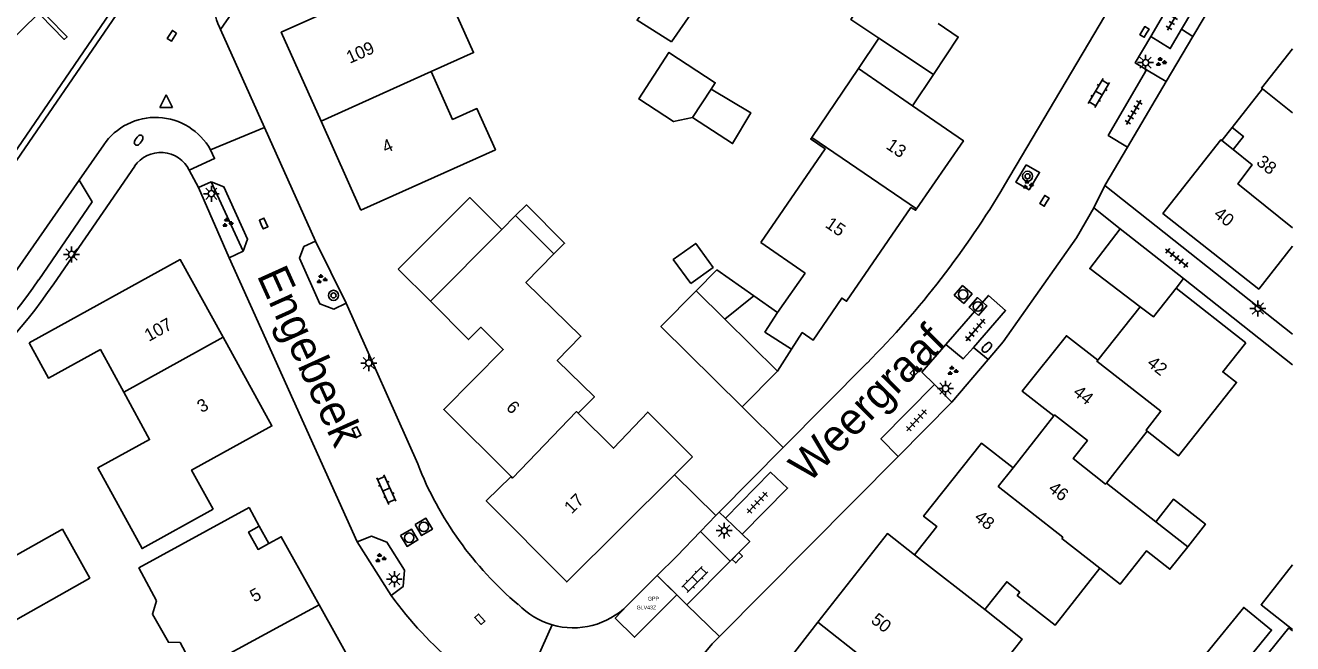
# Model space of a CAD drawing. Extents: x 126000 to 131009, y 393000 to 395500.
# Drawn here: x 130899.9 to 131000, y 395133.2 to 395182 of the extents above; entities that cross this region are included whole.
import ezdxf

# ---------------------------------------------------------------- set-up
doc = ezdxf.new("R2010")
doc.units = 0
for name, color, linetype in [('bp-anno-kenteken', 7, 'Continuous'), ('bp-grn-parkeervak', 7, 'Continuous'), ('gg-afsc-erfafscheiding', 7, 'Continuous'), ('gg-afsc-muur', 7, 'Continuous'), ('gg-anno-huisnummerreeks BGT', 7, 'Continuous'), ('gg-anno-openbare ruimte label', 7, 'Continuous'), ('gg-bbg-bijgebouw', 7, 'Continuous'), ('gg-bbg-gedigitaliseerde bebouwing', 7, 'Continuous'), ('gg-bbg-gedigitaliseerde bijgebouw', 7, 'Continuous'), ('gg-bbg-hoofdgebouw', 7, 'Continuous'), ('gg-bbg-luifel en loopbrug', 7, 'Continuous'), ('gg-bbg-tussenscheiding', 7, 'Continuous'), ('gg-knt-verharding', 7, 'Continuous'), ('gg-knt-verharding nz', 7, 'Continuous'), ('gt-grn-groengrens', 7, 'Continuous'), ('gt-symb-boom', 7, 'Continuous'), ('gt-symb-brandkraan', 7, 'Continuous'), ('gt-symb-groenvak', 7, 'Continuous'), ('gt-symb-klinker verharding', 7, 'Continuous'), ('gt-symb-kolk', 7, 'Continuous'), ('gt-symb-kolk center center', 7, 'Continuous'), ('gt-symb-lichtmast', 7, 'Continuous'), ('gt-symb-rioolschacht', 7, 'Continuous'), ('gt-symb-tegel verharding', 7, 'Continuous'), ('gt-symb-waterafsluiter', 7, 'Continuous'), ('kenmerkpunt gehandicapten parkeerplaats', 7, 'Continuous')]:
    doc.layers.add(name, color=color, linetype=linetype)

# ---------------------------------------------------------------- blocks, each defined once
blk = doc.blocks.new('gt0-LMAST')
at = {"layer": 'gt-symb-lichtmast'}
for p, q in [((-0.18, 0.17), (-0.45, 0.44)), ((0, 0.25), (0, 0.62)), ((0.17, 0.17), (0.44, 0.44)), ((-0.25, 0), (-0.63, 0)), ((-0.18, -0.18), (-0.45, -0.45)), ((0, -0.25), (0, -0.63)), ((0.44, -0.45), (0.17, -0.18)), ((0.25, 0), (0.62, 0))]:
    blk.add_line(p, q, dxfattribs=at)
blk.add_circle((0, 0), 0.25, dxfattribs=at)
blk = doc.blocks.new('gt0-GRVAK')
at = {"layer": 'gt-symb-groenvak'}
for p, q in [((-0.11, 0.19), (-0.23, 0.24)), ((-0.18, 0.15), (0.09, 0.15)), ((-0.09, 0.21), (-0.16, 0.32)), ((-0.05, 0.21), (-0.05, 0.39)), ((0, 0.21), (0.06, 0.32)), ((0.01, 0.19), (0.13, 0.24)), ((0.26, -0.05), (0.2, 0.06)), ((0.3, -0.05), (0.3, 0.13)), ((0.35, -0.05), (0.41, 0.06)), ((-0.25, -0.23), (-0.36, -0.18)), ((-0.32, -0.26), (-0.05, -0.26)), ((-0.23, -0.21), (-0.29, -0.1)), ((-0.18, -0.2), (-0.18, -0.02)), ((-0.14, -0.21), (-0.07, -0.1)), ((-0.12, -0.23), (0, -0.18)), ((0.24, -0.07), (0.12, -0.02)), ((0.17, -0.11), (0.44, -0.11)), ((0.37, -0.07), (0.49, -0.02))]:
    blk.add_line(p, q, dxfattribs=at)
blk = doc.blocks.new('gt0-RS')
at = {"layer": 'gt-symb-rioolschacht'}
blk.add_lwpolyline([(-0.5, -0.5), (0.5, -0.5), (0.5, 0.5), (-0.5, 0.5)], close=True, dxfattribs=at)
blk.add_circle((0, 0), 0.375, dxfattribs=at)
blk = doc.blocks.new('gt0-TEG1')
at = {"layer": 'gt-symb-tegel verharding'}
for p, q in [((-1.12, 0), (1.12, 0)), ((-0.9, -0.25), (-0.9, 0.25)), ((-0.45, -0.25), (-0.45, 0.25)), ((0, -0.25), (0, 0.25)), ((0.45, -0.25), (0.45, 0.25)), ((0.9, -0.25), (0.9, 0.25))]:
    blk.add_line(p, q, dxfattribs=at)
blk = doc.blocks.new('gt0-BR')
at = {"layer": 'gt-symb-brandkraan'}
for centre, radius, start, end in [((-0.24, 0), 0.206, 107.5669, 252.4331), ((0.6, -2.66), 3, 106.892, 107.5669), ((0, -0.69), 0.938, 73.108, 106.892), ((-0.6, -2.66), 3, 72.4331, 73.108), ((0.24, 0), 0.206, 287.567, 72.4331), ((0.6, 2.66), 3, 252.4331, 253.108), ((0, 0.69), 0.938, 253.108, 286.8921), ((-0.6, 2.66), 3, 286.8921, 287.567)]:
    blk.add_arc(centre, radius, start, end, dxfattribs=at)
blk = doc.blocks.new('gt0-BOOM')
at = {"layer": 'gt-symb-boom'}
for radius in [0.4, 0.2]:
    blk.add_circle((0, 0), radius, dxfattribs=at)
blk = doc.blocks.new('gt0-KOLK')
at = {"layer": 'gt-symb-kolk'}
blk.add_lwpolyline([(0, 0), (0.38, 0), (0.38, 0.4), (-0.37, 0.4), (-0.37, 0), (0, 0)], dxfattribs=at)
blk = doc.blocks.new('gt0-KL1')
at = {"layer": 'gt-symb-klinker verharding'}
for p, q in [((-1.15, 0.3), (1.15, 0.3)), ((-1, -0.3), (-1, 0.3)), ((-0.5, 0.3), (-0.5, 0.45)), ((0, -0.3), (0, 0.3)), ((0.5, 0.3), (0.5, 0.45)), ((1, -0.3), (1, 0.3)), ((-1.15, -0.3), (1.15, -0.3)), ((-0.5, -0.45), (-0.5, -0.3)), ((0.5, -0.45), (0.5, -0.3))]:
    blk.add_line(p, q, dxfattribs=at)
blk = doc.blocks.new('gt0-WAFSL')
at = {"layer": 'gt-symb-waterafsluiter'}
for p, q in [((-0.5, -0.33), (0, 0.67)), ((0, 0.67), (0.5, -0.33)), ((0.5, -0.33), (-0.5, -0.33))]:
    blk.add_line(p, q, dxfattribs=at)
blk = doc.blocks.new('gt0-KOLKCC')
at = {"layer": 'gt-symb-kolk center center'}
blk.add_lwpolyline([(-0.38, 0.2), (0.38, 0.2), (0.38, -0.2), (-0.38, -0.2)], close=True, dxfattribs=at)

msp = doc.modelspace()

# ---------------------------------------------------------------- linework, layer by layer
at = {"layer": 'bp-grn-parkeervak'}
msp.add_lwpolyline([(130949.83, 395138.53), (130951.38, 395137), (130948.03, 395133.66), (130946.51, 395135.16), (130947.46, 395136.17), (130949.83, 395138.53)], dxfattribs=at)
at = {"layer": 'gg-afsc-erfafscheiding'}
msp.add_lwpolyline([(130990.96, 395122.75), (130991.44, 395122.37), (130996.74, 395129.11), (130995.93, 395129.75), (130999.71, 395134.39), (131000, 395134.16)], dxfattribs=at)
at = {"layer": 'gg-afsc-muur'}
for p, q in [((130959.77, 395148.66), (130956.53, 395151.87)), ((130954.71, 395143.55), (130959.77, 395148.66)), ((130951.18, 395146.49), (130954.44, 395143.28)), ((130954.44, 395143.28), (130954.71, 395143.55))]:
    msp.add_line(p, q, dxfattribs=at)
msp.add_lwpolyline([(130901.67, 395182.67), (130903.22, 395181.1), (130903, 395180.89), (130901.12, 395182.81)], dxfattribs=at)
at = {"layer": 'gg-bbg-bijgebouw'}
for p, q in [((130931.91, 395160.21), (130929.37, 395162.75)), ((130956.53, 395151.87), (130959.31, 395154.68))]:
    msp.add_line(p, q, dxfattribs=at)
msp.add_lwpolyline([(130972.02, 395182.14), (130973.59, 395181.07), (130971.63, 395178.12)], dxfattribs=at)
at = {"layer": 'gg-bbg-gedigitaliseerde bebouwing'}
for p, q in [((130965.71, 395178.59), (130962.02, 395173.15)), ((130937.55, 395165.87), (130938.64, 395166.97)), ((130938.64, 395166.97), (130941.66, 395163.94)), ((130985.29, 395145.84), (130988.5, 395149.95)), ((130985.29, 395145.84), (130989.19, 395142.79))]:
    msp.add_line(p, q, dxfattribs=at)
for points in [[(130931.93, 395183.58), (130933.37, 395184.22), (130935.32, 395179.85), (130931.98, 395178.35)], [(130926.43, 395167.41), (130937.04, 395172.17), (130935.58, 395175.42), (130933.67, 395174.57), (130931.98, 395178.35)], [(130962.02, 395173.15), (130961.94, 395173.04), (130963.08, 395172.25), (130958, 395164.84)], [(130941.66, 395163.94), (130939.46, 395161.69), (130943.8, 395157.44), (130941.93, 395155.52), (130944.86, 395152.65), (130943.58, 395151.37)], [(130960.43, 395156.42), (130958.33, 395157.77), (130959.33, 395159.32)], [(130907.7, 395153.01), (130905.85, 395156.38), (130901.75, 395154.14), (130900.22, 395156.91)], [(130996.29, 395156.92), (130994.48, 395154.62), (130995.57, 395153.79), (130990.99, 395148), (130988.5, 395149.95)], [(130907.7, 395153.01), (130909.74, 395149.28), (130905.66, 395147.05), (130909.15, 395140.66), (130914.75, 395143.78)], [(130943.58, 395151.37), (130946.37, 395148.59), (130949.08, 395151.45), (130952.61, 395147.91)], [(130917.59, 395143.91), (130908.89, 395139.13), (130910.29, 395136.54)], [(130984.77, 395139.12), (130986.38, 395137.86), (130988.46, 395140.49), (130990.31, 395139.03), (130991.71, 395140.81)], [(130978.45, 395137.22), (130978.25, 395136.97), (130981.25, 395134.62), (130984.77, 395139.12)], [(130975.68, 395135.84), (130977.42, 395138.04), (130978.45, 395137.22)], [(130913.48, 395130.77), (130912.15, 395133.24), (130911.22, 395133.27), (130909.96, 395135.48), (130910.29, 395136.54)], [(130975.68, 395135.84), (130978.63, 395133.51), (130975.1, 395129.02), (130972.24, 395131.28)]]:
    msp.add_lwpolyline(points, dxfattribs=at)
at = {"layer": 'gg-bbg-gedigitaliseerde bijgebouw'}
for p, q in [((130971.63, 395178.12), (130967.31, 395180.99)), ((130952.62, 395174.72), (130954.08, 395176.96)), ((130957.45, 395160.64), (130955.15, 395158.8)), ((130955.15, 395158.8), (130959.31, 395154.68))]:
    msp.add_line(p, q, dxfattribs=at)
for points in [[(130967.31, 395180.99), (130965.1, 395182.47), (130967.08, 395185.44)], [(130954.08, 395176.96), (130954.41, 395177.47), (130950.75, 395179.86), (130948.36, 395176.19), (130951.11, 395174.4), (130952.62, 395174.72)], [(130929.37, 395162.75), (130935.03, 395168.39), (130937.55, 395165.87)], [(130957.45, 395160.64), (130954.54, 395162.68), (130952.91, 395161.03)], [(130956.53, 395151.87), (130950.12, 395158.2), (130952.91, 395161.03)], [(130991.71, 395140.81), (130993.11, 395142.58), (130990.59, 395144.56), (130989.19, 395142.79)], [(130995.43, 395130.67), (130993.23, 395132.43), (130996.14, 395136.01), (130998.33, 395134.23), (130995.43, 395130.67)]]:
    msp.add_lwpolyline(points, dxfattribs=at)
at = {"layer": 'gg-bbg-hoofdgebouw'}
for p, q in [((130965.71, 395178.59), (130969.98, 395175.65)), ((130997.62, 395176.98), (130995.22, 395173.93)), ((130926.43, 395167.41), (130923.28, 395174.43)), ((130994.41, 395172.9), (130995.29, 395172.19)), ((130958, 395164.84), (130961.51, 395162.43)), ((130961.51, 395162.43), (130959.33, 395159.32)), ((130996.29, 395156.92), (130990.8, 395161.24)), ((130987.96, 395159.76), (130984.61, 395155.55)), ((130981.15, 395151.15), (130977.94, 395147.05)), ((130951.18, 395146.49), (130952.61, 395147.91)), ((130918.4, 395142.43), (130917.59, 395143.91)), ((130925.97, 395131.11), (130923.13, 395136.22)), ((130962.51, 395134.84), (130958.74, 395130.02))]:
    msp.add_line(p, q, dxfattribs=at)
for points in [[(130923.28, 395174.43), (130920.14, 395181.46), (130926.82, 395184.46)], [(130997.62, 395176.98), (130997.54, 395177.04), (131000, 395180.16)], [(130969.98, 395175.65), (130974, 395172.89), (130970.3, 395167.5)], [(130995.22, 395173.93), (130996.11, 395173.23), (130995.29, 395172.19)], [(130994.41, 395172.9), (130994.33, 395172.96), (130989.76, 395167.15), (130997.32, 395161.17), (131000, 395164.56)], [(130960.43, 395156.42), (130961.27, 395157.73), (130962.14, 395157.14), (130964.4, 395160.45), (130964.77, 395160.21), (130969.86, 395167.62), (130970.22, 395167.39), (130970.3, 395167.5)], [(130915.55, 395157.36), (130912.16, 395163.5), (130900.22, 395156.91)], [(130990.8, 395161.24), (130989, 395158.97), (130987.96, 395159.76)], [(130938.28, 395146.37), (130932.97, 395151.65), (130937.67, 395156.38), (130935.89, 395158.15), (130934.93, 395157.18), (130931.91, 395160.21)], [(130914.75, 395143.78), (130913.05, 395146.87), (130919.4, 395150.36), (130915.55, 395157.36)], [(130984.61, 395155.55), (130982.14, 395157.48), (130978.65, 395153.1), (130981.15, 395151.15)], [(130977.94, 395147.05), (130975.44, 395149), (130970.86, 395143.22), (130971.9, 395142.42), (130970.13, 395140.18)], [(130951.18, 395146.49), (130942.68, 395138.03), (130936.32, 395144.43), (130938.28, 395146.37)], [(130919.16, 395141.07), (130918.3, 395140.6), (130917.56, 395141.97), (130918.4, 395142.43)], [(130923.13, 395136.22), (130920.13, 395141.6), (130919.16, 395141.07)], [(130962.51, 395134.84), (130968, 395141.85), (130970.13, 395140.18)]]:
    msp.add_lwpolyline(points, dxfattribs=at)
at = {"layer": 'gg-bbg-luifel en loopbrug'}
for p, q in [((130965.71, 395178.59), (130967.31, 395180.99)), ((130971.63, 395178.12), (130969.98, 395175.65)), ((130995.22, 395173.93), (130994.41, 395172.9)), ((130986.37, 395165.93), (130991.37, 395161.99)), ((130990.8, 395161.24), (130991.37, 395161.99)), ((130959.33, 395159.32), (130957.45, 395160.64)), ((130960.43, 395156.42), (130959.31, 395154.68)), ((130918.4, 395142.43), (130919.16, 395141.07))]:
    msp.add_line(p, q, dxfattribs=at)
for points in [[(130950.96, 395180.7), (130948.23, 395182.41), (130951.11, 395186.61), (130953.78, 395184.78), (130950.96, 395180.7)], [(130894.58, 395183.85), (130898.22, 395180.25), (130900.98, 395182.96)], [(130952.62, 395174.72), (130955.78, 395172.66), (130957.22, 395175.08), (130954.08, 395176.96)], [(130941.66, 395163.94), (130942.51, 395164.79), (130939.49, 395167.82), (130938.64, 395166.97)], [(130987.96, 395159.76), (130983.98, 395162.79), (130986.37, 395165.93)], [(130952.47, 395161.62), (130951.09, 395163.5), (130952.87, 395164.78), (130954.23, 395162.88), (130952.47, 395161.62)], [(130896.14, 395138.44), (130902.85, 395142.19), (130905.01, 395138.33), (130897.9, 395134.33), (130896.14, 395138.44)], [(131000, 395139.39), (130997.51, 395136.22), (131000, 395134.26)]]:
    msp.add_lwpolyline(points, dxfattribs=at)
at = {"layer": 'gg-bbg-tussenscheiding'}
for p, q in [((130931.98, 395178.35), (130923.28, 395174.43)), ((130997.62, 395176.98), (131000, 395175.1)), ((130970.3, 395167.5), (130962.02, 395173.15)), ((130931.91, 395160.21), (130937.55, 395165.87)), ((130952.91, 395161.03), (130955.15, 395158.8)), ((130907.7, 395153.01), (130915.55, 395157.36)), ((130991.71, 395140.81), (130989.19, 395142.79)), ((130984.77, 395139.12), (130981.78, 395141.47)), ((130975.68, 395135.84), (130970.13, 395140.18))]:
    msp.add_line(p, q, dxfattribs=at)
for points in [[(130995.29, 395172.19), (130996.81, 395170.98), (130995.68, 395169.47), (131000, 395166)], [(130984.61, 395155.55), (130984.55, 395155.47), (130989.6, 395151.51), (130988.42, 395150.01), (130988.5, 395149.95)], [(130943.58, 395151.37), (130943.46, 395151.49), (130938.4, 395146.24), (130938.28, 395146.37)], [(130985.29, 395145.84), (130985.23, 395145.76), (130982.67, 395147.77), (130983.79, 395149.19), (130981.2, 395151.22), (130981.15, 395151.15)], [(130981.78, 395141.47), (130981.85, 395141.56), (130976.75, 395145.57), (130977.94, 395147.05)], [(130913.48, 395130.77), (130915.87, 395132.11), (130915.8, 395132.23), (130923.13, 395136.22)], [(130962.51, 395134.84), (130970.24, 395128.75), (130970.32, 395128.85)]]:
    msp.add_lwpolyline(points, dxfattribs=at)
at = {"layer": 'gg-knt-verharding'}
for p, q in [((130915.34, 395181.67), (130961.15, 395248.61)), ((130923.2, 395206.38), (130895.13, 395165.35)), ((130992.13, 395181.12), (131000, 395194.45)), ((130915.25, 395181.86), (130915.34, 395181.67)), ((130918.8, 395173.94), (130915.34, 395181.67)), ((130992.13, 395181.12), (130991.21, 395181.69)), ((130988.47, 395178.49), (130990.02, 395177.56)), ((130990.02, 395177.56), (130986.96, 395172.38)), ((130914.55, 395172.17), (130918.8, 395173.94)), ((130922.83, 395164.95), (130918.8, 395173.94)), ((130906.12, 395172.56), (130904.17, 395169.76)), ((130986.96, 395172.38), (130985.18, 395169.35)), ((130902.18, 395161.58), (130908.56, 395170.87)), ((130912.87, 395170.55), (130913.6, 395169.19)), ((130913.6, 395169.19), (130914.59, 395169.63)), ((130984.29, 395167.58), (130985.18, 395169.35)), ((130985.18, 395169.35), (131000, 395157.6)), ((130984.29, 395167.58), (130986.37, 395165.93)), ((130917.12, 395164.17), (130916.01, 395163.63)), ((130916.01, 395163.63), (130926.12, 395141.19)), ((130991.37, 395161.99), (131000, 395155.17)), ((130925.27, 395160.05), (130930.92, 395147.35)), ((130975.95, 395155.59), (130974.81, 395156.56)), ((130959.77, 395148.66), (130966.39, 395155.33)), ((130971.72, 395153.62), (130973.1, 395152.24)), ((130973.1, 395152.24), (130968.85, 395147.95)), ((130968.85, 395147.95), (130954.73, 395133.71)), ((130953.23, 395142.02), (130954.44, 395143.28)), ((130954.71, 395143.55), (130955.22, 395143.06)), ((130955.22, 395143.06), (130956.52, 395141.8)), ((130955.59, 395139.67), (130953.23, 395142.02)), ((130947.46, 395136.17), (130949.83, 395138.53)), ((130952.17, 395136.22), (130954.73, 395133.71)), ((130939.56, 395130.27), (130941.52, 395134.64))]:
    msp.add_line(p, q, dxfattribs=at)
for points in [[(130958.67, 395257.58), (130956.43, 395255.4), (130954.55, 395253.11), (130894.8, 395165.74)], [(130977.24, 395169.37), (130989.58, 395190.24), (130990.55, 395189.71), (130992.81, 395193.54), (130991.93, 395194.07), (130994.51, 395198.46)], [(130988.79, 395181.12), (130991.36, 395185.52), (130992.94, 395184.6), (130991.21, 395181.69)], [(130991.21, 395181.69), (130990.33, 395180.17), (130988.79, 395181.12)], [(130988.79, 395181.12), (130987.57, 395179.03), (130988.47, 395178.49)], [(130988.47, 395178.49), (130985.44, 395173.31), (130986.96, 395172.38)], [(130914.55, 395172.17), (130914.87, 395171.47), (130912.87, 395170.55)], [(130978.97, 395170.98), (130980.02, 395170.38), (130979.19, 395169.01), (130978.15, 395169.61), (130978.97, 395170.98)], [(130900.98, 395161.89), (130905.2, 395168.06), (130904.17, 395169.76)], [(130914.59, 395169.63), (130915.61, 395169.25), (130917.47, 395165.1), (130917.12, 395164.17)], [(130984.29, 395167.58), (130982.92, 395165.22), (130977.14, 395156.99), (130975.95, 395155.59)], [(130925.27, 395160.05), (130924.29, 395159.58), (130923.17, 395159.99), (130921.58, 395163.61), (130921.93, 395164.52), (130922.83, 395164.95)], [(130972.61, 395156.8), (130975.99, 395160.67), (130977.33, 395159.47), (130974.81, 395156.56)], [(130972.61, 395156.8), (130970.73, 395154.6), (130971.72, 395153.62)], [(130974.81, 395156.56), (130973.98, 395155.65), (130972.61, 395156.8)], [(130971.72, 395153.62), (130967.49, 395149.33), (130968.85, 395147.95)], [(130955.22, 395143.06), (130958.78, 395146.7), (130960.12, 395145.44), (130956.52, 395141.8)], [(130926.12, 395141.19), (130927.25, 395141.65), (130928.48, 395141.16), (130929.87, 395138.95), (130929.76, 395137.66), (130928.82, 395136.95)], [(130953.23, 395142.02), (130951.37, 395140.07), (130949.83, 395138.53)], [(130956.52, 395141.8), (130957.13, 395141.22), (130955.59, 395139.67)]]:
    msp.add_lwpolyline(points, dxfattribs=at)
for centre, radius, start, end in [((130919.66, 395183.84), 4.83, 145.8312, 204.1459), ((130910.21, 395169.78), 4.95, 28.8693, 145.8756), ((130910.62, 395169.45), 2.51, 26.0751, 145.4443), ((130915.49, 395205.86), 71.73, 315.2058, 329.4152), ((130864.47, 395186.89), 44.24, 292.1527, 325.6012), ((130863.26, 395188.31), 47.21, 292.397, 325.5256), ((130956.7, 395157.38), 27.67, 201.2604, 229.8267), ((130954.26, 395155.46), 31.46, 216.046, 229.8026), ((130943.19, 395140.44), 6.03, 224.0631, 253.9272), ((130943.19, 395140.44), 6.04, 253.9251, 314.9004), ((130964.57, 395123.51), 14.17, 133.9888, 184.8462)]:
    msp.add_arc(centre, radius, start, end, dxfattribs=at)
at = {"layer": 'gg-knt-verharding nz'}
for p, q in [((130990.02, 395177.56), (130992.13, 395181.12)), ((130898.88, 395162.16), (130904.17, 395169.76)), ((130913.6, 395169.19), (130916.01, 395163.63)), ((130922.83, 395164.95), (130925.27, 395160.05)), ((130975.95, 395155.59), (130973.1, 395152.24)), ((130926.12, 395141.19), (130928.82, 395136.95)), ((130955.59, 395139.67), (130952.17, 395136.22)), ((130949.83, 395138.53), (130952.17, 395136.22))]:
    msp.add_line(p, q, dxfattribs=at)
at = {"layer": 'gt-grn-groengrens'}
msp.add_line((130914.59, 395169.63), (130917.12, 395164.17), dxfattribs=at)

# ---------------------------------------------------------------- block references
at = {"layer": 'gt-symb-boom'}
for p in [(130979.07, 395170.08), (130924.26, 395160.67)]:
    msp.add_blockref('gt0-BOOM', p, dxfattribs=at)
at = {"layer": 'gt-symb-brandkraan'}
for p, rotation in [((130908.87, 395172.93), 55.59476571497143), ((130975.86, 395156.56), 45.243120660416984)]:
    msp.add_blockref('gt0-BR', p, dxfattribs=dict(at, rotation=rotation))
at = {"layer": 'gt-symb-groenvak'}
for p in [(130989.58, 395179.11), (130979.07, 395169.42), (130915.87, 395166.4), (130923.31, 395161.95), (130973.13, 395154.71), (130927.95, 395139.91)]:
    msp.add_blockref('gt0-GRVAK', p, dxfattribs=at)
at = {"layer": 'gt-symb-klinker verharding'}
for p, rotation in [((130984.7, 395176.66), 59.40956459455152), ((130928.44, 395145.33), -65.74091554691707), ((130952.79, 395138.22), 45.405196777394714)]:
    msp.add_blockref('gt0-KL1', p, dxfattribs=dict(at, rotation=rotation))
at = {"layer": 'gt-symb-kolk'}
for p, rotation in [((130988.47, 395181.38), 59.40956459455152), ((130980.57, 395168.03), 59.40956459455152), ((130918.56, 395166.27), -65.30485348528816), ((130970.33, 395154.51), 45.243120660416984), ((130925.9, 395149.79), -65.30485348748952), ((130956.28, 395139.79), 45.243120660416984), ((130935.96, 395135.21), 132.93289678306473)]:
    msp.add_blockref('gt0-KOLK', p, dxfattribs=dict(at, rotation=rotation))
at = {"layer": 'gt-symb-kolk center center', "rotation": -122.54589339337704}
msp.add_blockref('gt0-KOLKCC', (130911.5, 395181.18), dxfattribs=at)
at = {"layer": 'gt-symb-lichtmast'}
for p in [(130988.39, 395179.06), (130914.62, 395168.7), (130903.58, 395163.9), (130997.26, 395159.64), (130927.05, 395155.32), (130972.59, 395153.31), (130955.12, 395142.08), (130929.07, 395138.25)]:
    msp.add_blockref('gt0-LMAST', p, dxfattribs=at)
at = {"layer": 'gt-symb-rioolschacht'}
for p, rotation in [((130973.98, 395160.74), 48.93264367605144), ((130975.15, 395159.79), 48.93264367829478), ((130931.39, 395142.38), -59.252527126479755), ((130930.24, 395141.52), -59.252527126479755)]:
    msp.add_blockref('gt0-RS', p, dxfattribs=dict(at, rotation=rotation))
at = {"layer": 'gt-symb-tegel verharding'}
for p, rotation in [((130990.69, 395182.58), -120.38423729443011), ((130987.44, 395175.13), -120.38423729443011), ((130990.85, 395163.63), -38.30199383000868), ((130974.95, 395157.93), 49.380060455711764), ((130970.3, 395150.79), 47.31004222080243), ((130957.72, 395144.29), 46.458417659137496)]:
    msp.add_blockref('gt0-TEG1', p, dxfattribs=dict(at, rotation=rotation))
at = {"layer": 'gt-symb-waterafsluiter'}
msp.add_blockref('gt0-WAFSL', (130911.05, 395175.85), dxfattribs=at)

# ---------------------------------------------------------------- texts
at = {"layer": 'bp-anno-kenteken'}
msp.add_text('GLV43Z', height=0.3, dxfattribs=at).set_placement((130948.2, 395135.86))
at = {"layer": 'gg-anno-huisnummerreeks BGT'}
for s, rotation, p in [('109', 24.1, (130925.55, 395178.96)), ('4', 24.1, (130928.38, 395171.88)), ('13', 325.5, (130967.82, 395172.32)), ('38', 321.7, (130997.06, 395171.06)), ('40', 321.8, (130993.7, 395166.95)), ('15', 325.5, (130963.02, 395166.11)), ('107', 28.9, (130909.68, 395156.99)), ('42', 321.5, (130988.43, 395155.18)), ('44', 321.5, (130982.59, 395152.87)), ('3', 28.8, (130913.84, 395151.36)), ('6', 315.1, (130937.83, 395151.75)), ('46', 322, (130980.63, 395145.26)), ('17', 44.8, (130943.07, 395143.35)), ('48', 321.6, (130974.79, 395142.99)), ('5', 29.1, (130918.01, 395136.39)), ('50', 322, (130966.63, 395134.87))]:
    msp.add_text(s, height=1, rotation=rotation, dxfattribs=at).set_placement(p)
at = {"layer": 'gg-anno-openbare ruimte label'}
for s, rotation, p in [('Engebeek', 294.3, (130918.18, 395162.25)), ('Weergraaf', 45.2, (130961.77, 395145.76))]:
    msp.add_text(s, height=2.5, rotation=rotation, dxfattribs=at).set_placement(p)
at = {"layer": 'kenmerkpunt gehandicapten parkeerplaats'}
msp.add_text('GPP', height=0.3, dxfattribs=at).set_placement((130949.09, 395136.56))

doc.saveas('drawing.dxf')
